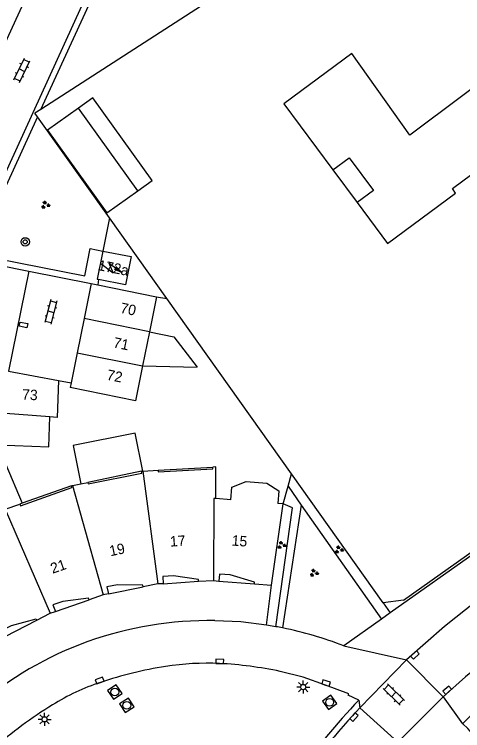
# Model space of a CAD drawing. Extents: x 124000 to 128010, y 398999 to 403000.
# Drawn here: x 126723 to 126766, y 400359.8 to 400428.6 of the extents above; entities that cross this region are included whole.
import ezdxf

# ---------------------------------------------------------------- set-up
doc = ezdxf.new("R2010")
doc.units = 0
for name, color, linetype in [('gg-afsc-erfafscheiding', 7, 'Continuous'), ('gg-afsc-hekwerk', 7, 'Continuous'), ('gg-anno-huisnummerreeks BGT', 7, 'Continuous'), ('gg-bbg-bijgebouw', 7, 'Continuous'), ('gg-bbg-gedigitaliseerde bebouwing', 7, 'Continuous'), ('gg-bbg-hoofdgebouw', 7, 'Continuous'), ('gg-bbg-luifel en loopbrug', 7, 'Continuous'), ('gg-bbg-onder overbouw', 7, 'Continuous'), ('gg-bbg-pand overbouw', 7, 'Continuous'), ('gg-bbg-tussenscheiding', 7, 'Continuous'), ('gg-knt-verharding', 7, 'Continuous'), ('gg-knt-verharding nz', 7, 'Continuous'), ('gt-grn-groengrens', 7, 'Continuous'), ('gt-grn-vlakafsluiter', 7, 'Continuous'), ('gt-grn-weggrens', 7, 'Continuous'), ('gt-symb-boom', 7, 'Continuous'), ('gt-symb-groenvak', 7, 'Continuous'), ('gt-symb-klinker verharding', 7, 'Continuous'), ('gt-symb-kolk', 7, 'Continuous'), ('gt-symb-kolk center center', 7, 'Continuous'), ('gt-symb-lichtmast', 7, 'Continuous'), ('gt-symb-rioolschacht', 7, 'Continuous'), ('gt-symb-trafo symbool', 7, 'Continuous')]:
    doc.layers.add(name, color=color, linetype=linetype)

# ---------------------------------------------------------------- blocks, each defined once
blk = doc.blocks.new('gt0-KOLKCC')
at = {"layer": 'gt-symb-kolk center center'}
blk.add_lwpolyline([(-0.375, 0.2), (0.375, 0.2), (0.375, -0.2), (-0.375, -0.2)], close=True, dxfattribs=at)
blk = doc.blocks.new('gt0-KL1')
at = {"layer": 'gt-symb-klinker verharding'}
for p, q in [((-1.15, 0.3), (1.15, 0.3)), ((-1, -0.3), (-1, 0.3)), ((-0.5, 0.3), (-0.5, 0.45)), ((0, -0.3), (0, 0.3)), ((0.5, 0.3), (0.5, 0.45)), ((1, -0.3), (1, 0.3)), ((-1.15, -0.3), (1.15, -0.3)), ((-0.5, -0.45), (-0.5, -0.3)), ((0.5, -0.45), (0.5, -0.3))]:
    blk.add_line(p, q, dxfattribs=at)
blk = doc.blocks.new('gt0-HSP')
at = {"layer": 'gt-symb-trafo symbool'}
for points in [[(0.771, 0.746), (-0.529, -0.004), (0.471, -0.004), (-0.829, -0.754)], [(-0.217, -0.24), (-0.829, -0.754), (-0.077, -0.48)]]:
    blk.add_lwpolyline(points, dxfattribs=at)
blk = doc.blocks.new('gt0-BOOM')
at = {"layer": 'gt-symb-boom'}
for radius in [0.4, 0.2]:
    blk.add_circle((0, 0), radius, dxfattribs=at)
blk = doc.blocks.new('gt0-GRVAK')
at = {"layer": 'gt-symb-groenvak'}
for p, q in [((-0.11, 0.189), (-0.228, 0.24)), ((-0.182, 0.153), (0.088, 0.153)), ((-0.091, 0.211), (-0.156, 0.322)), ((-0.047, 0.214), (-0.047, 0.393)), ((-0.004, 0.211), (0.061, 0.322)), ((0.015, 0.189), (0.133, 0.24)), ((0.262, -0.052), (0.197, 0.059)), ((0.305, -0.049), (0.305, 0.13)), ((0.349, -0.052), (0.414, 0.059)), ((-0.245, -0.228), (-0.363, -0.177)), ((-0.318, -0.264), (-0.047, -0.264)), ((-0.226, -0.206), (-0.291, -0.095)), ((-0.183, -0.203), (-0.183, -0.024)), ((-0.139, -0.206), (-0.074, -0.095)), ((-0.12, -0.228), (-0.002, -0.177)), ((0.243, -0.074), (0.125, -0.023)), ((0.17, -0.11), (0.441, -0.11)), ((0.368, -0.074), (0.486, -0.023))]:
    blk.add_line(p, q, dxfattribs=at)
blk = doc.blocks.new('gt0-KOLK')
at = {"layer": 'gt-symb-kolk'}
blk.add_lwpolyline([(0, 0), (0.375, 0), (0.375, 0.4), (-0.375, 0.4), (-0.375, 0), (0, 0)], dxfattribs=at)
blk = doc.blocks.new('gt0-LMAST')
at = {"layer": 'gt-symb-lichtmast'}
for p, q in [((-0.182, 0.173), (-0.447, 0.438)), ((-0.005, 0.246), (-0.005, 0.621)), ((0.172, 0.173), (0.437, 0.438)), ((-0.255, -0.004), (-0.63, -0.004)), ((-0.182, -0.181), (-0.447, -0.446)), ((-0.005, -0.254), (-0.005, -0.629)), ((0.437, -0.446), (0.172, -0.181)), ((0.245, -0.004), (0.62, -0.004))]:
    blk.add_line(p, q, dxfattribs=at)
blk.add_circle((-0.005, -0.004), 0.25, dxfattribs=at)
blk = doc.blocks.new('gt0-RS')
at = {"layer": 'gt-symb-rioolschacht'}
blk.add_lwpolyline([(-0.5, -0.5), (0.5, -0.5), (0.5, 0.5), (-0.5, 0.5)], close=True, dxfattribs=at)
blk.add_circle((0, 0), 0.375, dxfattribs=at)

msp = doc.modelspace()

# ---------------------------------------------------------------- linework, layer by layer
at = {"layer": 'gg-afsc-erfafscheiding'}
msp.add_line((126747.179, 400369.965), (126747.647, 400373.804), dxfattribs=at)
at = {"layer": 'gg-afsc-hekwerk'}
for p, q in [((126741.948, 400430.098), (126725.543, 400419.474)), ((126725.543, 400419.474), (126724.967, 400419.101)), ((126725.214, 400418.753), (126724.967, 400419.101)), ((126732.109, 400409.052), (126725.214, 400418.753)), ((126737.619, 400401.301), (126732.109, 400409.052)), ((126736.635, 400401.49), (126737.619, 400401.301)), ((126749.578, 400384.477), (126737.619, 400401.301)), ((126749.256, 400383.294), (126749.578, 400384.477)), ((126758.384, 400372.088), (126749.578, 400384.477)), ((126748.797, 400381.608), (126749.256, 400383.294)), ((126760.327, 400372.363), (126758.384, 400372.088))]:
    msp.add_line(p, q, dxfattribs=at)
msp.add_lwpolyline([(126760.327, 400372.363), (126810.449, 400407.907), (126774.658, 400451.282), (126741.948, 400430.098)], dxfattribs=at)
at = {"layer": 'gg-bbg-bijgebouw'}
for p, q in [((126734.842, 400411.652), (126729.152, 400419.59)), ((126730.375, 400402.758), (126729.697, 400399.406)), ((126730.375, 400402.758), (126730.987, 400402.634)), ((126730.987, 400402.634), (126736.635, 400401.49)), ((126736.635, 400401.49), (126735.952, 400398.122)), ((126729.697, 400399.406), (126729.031, 400396.112)), ((126735.952, 400398.122), (126735.287, 400394.846)), ((126729.031, 400396.112), (126728.445, 400393.212)), ((126722.44, 400394.325), (126727.225, 400393.438)), ((126728.445, 400393.212), (126728.354, 400392.76))]:
    msp.add_line(p, q, dxfattribs=at)
for points in [[(126729.152, 400419.59), (126726.187, 400417.464), (126731.877, 400409.527), (126734.842, 400411.652)], [(126735.287, 400394.846), (126734.608, 400391.499), (126728.354, 400392.76)], [(126727.225, 400393.438), (126727.089, 400389.906), (126726.414, 400389.957)], [(126726.414, 400389.957), (126720.427, 400390.413), (126720.449, 400390.826)]]:
    msp.add_lwpolyline(points, dxfattribs=at)
at = {"layer": 'gg-bbg-gedigitaliseerde bebouwing'}
for p, q in [((126743.772, 400382.004), (126742.307, 400382.119)), ((126748.797, 400381.608), (126748.264, 400381.65))]:
    msp.add_line(p, q, dxfattribs=at)
msp.add_lwpolyline([(126743.772, 400382.004), (126743.866, 400383.2), (126745.233, 400383.734), (126747.227, 400383.577), (126748.358, 400382.846), (126748.264, 400381.65)], dxfattribs=at)
at = {"layer": 'gg-bbg-hoofdgebouw'}
for p, q in [((126748.849, 400419.991), (126753.543, 400413.661)), ((126735.2, 400384.731), (126735.31, 400384.738)), ((126735.31, 400384.738), (126736.78, 400384.827)), ((126728.477, 400383.342), (126728.585, 400383.364)), ((126728.585, 400383.364), (126729.387, 400383.528)), ((126729.387, 400383.528), (126730.057, 400383.666)), ((126722.108, 400381.081), (126723.525, 400381.572)), ((126747.647, 400373.804), (126748.797, 400381.608)), ((126740.659, 400374.166), (126742.091, 400374.229)), ((126742.091, 400374.229), (126742.616, 400374.188)), ((126736.745, 400373.918), (126735.345, 400373.641)), ((126737.274, 400373.938), (126736.745, 400373.918)), ((126746.02, 400373.922), (126747.647, 400373.804)), ((126731.499, 400372.854), (126730.156, 400372.391)), ((126732.017, 400372.956), (126731.499, 400372.854)), ((126725.156, 400370.428), (126726.42, 400371.093)), ((126726.42, 400371.093), (126726.927, 400371.274))]:
    msp.add_line(p, q, dxfattribs=at)
for points in [[(126755.872, 400410.52), (126758.779, 400406.6), (126765.313, 400411.437), (126765.02, 400411.882), (126774.902, 400419.215), (126770.964, 400424.517), (126760.94, 400417.01), (126755.372, 400424.828), (126748.849, 400419.991)], [(126753.543, 400413.661), (126755.119, 400414.827), (126757.447, 400411.687), (126755.872, 400410.52)], [(126731.483, 400405.866), (126730.951, 400403.159), (126731.074, 400403.135)], [(126731.483, 400405.866), (126734.196, 400405.333), (126733.663, 400402.625), (126731.074, 400403.135)], [(126742.307, 400382.119), (126742.31, 400385.149), (126742.022, 400385.133)]]:
    msp.add_lwpolyline(points, dxfattribs=at)
at = {"layer": 'gg-bbg-luifel en loopbrug'}
for p, q in [((126753.543, 400413.661), (126755.872, 400410.52)), ((126735.287, 400394.846), (126740.52, 400394.74))]:
    msp.add_line(p, q, dxfattribs=at)
for points in [[(126734.842, 400411.652), (126736.213, 400412.634), (126730.523, 400420.573), (126729.152, 400419.59)], [(126735.952, 400398.122), (126738.29, 400397.648), (126740.52, 400394.74)], [(126719.752, 400387.334), (126726.299, 400387.074), (126726.414, 400389.957)], [(126735.31, 400384.738), (126734.571, 400388.392), (126728.646, 400387.195), (126729.387, 400383.528)], [(126722.108, 400381.081), (126720.567, 400384.687), (126722.171, 400385.372), (126723.759, 400381.656)]]:
    msp.add_lwpolyline(points, dxfattribs=at)
at = {"layer": 'gg-bbg-onder overbouw'}
for points in [[(126730.057, 400383.666), (126730.089, 400383.509), (126735.233, 400384.561), (126735.2, 400384.731)], [(126736.78, 400384.827), (126736.79, 400384.667), (126742.028, 400384.971), (126742.022, 400385.133)], [(126723.525, 400381.572), (126723.577, 400381.421), (126728.523, 400383.176), (126728.477, 400383.342)], [(126746.02, 400373.922), (126746.032, 400374.082), (126743.709, 400374.798), (126742.669, 400374.866), (126742.616, 400374.188)], [(126740.659, 400374.166), (126740.652, 400374.326), (126738.255, 400374.686), (126737.227, 400374.629), (126737.274, 400373.938)], [(126735.345, 400373.641), (126735.314, 400373.798), (126732.876, 400373.835), (126731.88, 400373.627), (126732.017, 400372.956)], [(126730.156, 400372.391), (126730.104, 400372.542), (126727.661, 400372.236), (126726.698, 400371.914), (126726.927, 400371.274)], [(126722.129, 400368.855), (126721.82, 400369.461), (126722.73, 400369.935), (126725.077, 400370.577), (126725.156, 400370.428)]]:
    msp.add_lwpolyline(points, dxfattribs=at)
at = {"layer": 'gg-bbg-pand overbouw'}
for p, q in [((126735.2, 400384.731), (126730.057, 400383.666)), ((126736.78, 400384.827), (126742.022, 400385.133)), ((126728.477, 400383.342), (126723.759, 400381.656)), ((126723.759, 400381.656), (126723.525, 400381.572)), ((126742.616, 400374.188), (126746.02, 400373.922)), ((126732.017, 400372.956), (126735.345, 400373.641)), ((126737.274, 400373.938), (126740.659, 400374.166)), ((126726.927, 400371.274), (126730.156, 400372.391)), ((126722.129, 400368.855), (126725.156, 400370.428))]:
    msp.add_line(p, q, dxfattribs=at)
at = {"layer": 'gg-bbg-tussenscheiding'}
for p, q in [((126735.952, 400398.122), (126729.697, 400399.406)), ((126729.031, 400396.112), (126735.287, 400394.846)), ((126735.31, 400384.738), (126736.745, 400373.918)), ((126728.585, 400383.364), (126731.499, 400372.854)), ((126722.108, 400381.081), (126726.42, 400371.093))]:
    msp.add_line(p, q, dxfattribs=at)
msp.add_lwpolyline([(126742.307, 400382.119), (126742.138, 400382.132), (126742.091, 400374.229)], dxfattribs=at)
at = {"layer": 'gg-knt-verharding'}
for p, q in [((126808.27, 400406.121), (126759.058, 400371.14)), ((126718.045, 400405.217), (126724.382, 400403.953)), ((126731.074, 400403.135), (126730.987, 400402.634)), ((126727.225, 400393.438), (126728.445, 400393.212)), ((126759.058, 400371.14), (126758.205, 400370.534)), ((126758.205, 400370.534), (126754.606, 400367.975)), ((126748.087, 400369.812), (126747.179, 400369.965)), ((126764.128, 400363.084), (126760.629, 400366.64)), ((126766.001, 400360.498), (126768.729, 400363.209)), ((126755.421, 400361.262), (126756.138, 400362.037)), ((126756.138, 400362.037), (126759.797, 400358.732))]:
    msp.add_line(p, q, dxfattribs=at)
for points in [[(126725.543, 400419.474), (126734.936, 400439.946), (126741.744, 400430.385)], [(126715.34, 400411.039), (126720.107, 400408.917), (126732.489, 400436.036), (126727.785, 400438.241)], [(126725.214, 400418.753), (126719.171, 400405.58), (126729.755, 400403.479), (126730.276, 400406.106), (126731.483, 400405.866)], [(126767.366, 400372.295), (126764.262, 400369.843), (126760.629, 400366.64)], [(126747.179, 400369.965), (126744.715, 400370.262), (126742.237, 400370.388)], [(126772.175, 400369.604), (126768.65, 400366.907), (126766.287, 400364.982), (126764.128, 400363.084)], [(126756.026, 400362.77), (126755.03, 400363.243), (126755.081, 400363.355), (126752.845, 400364.211), (126750.695, 400364.95), (126748.493, 400365.515)]]:
    msp.add_lwpolyline(points, dxfattribs=at)
for centre, radius, start, end in [((126741.649, 400335.885), 34.509, 89.023, 109.64699), ((126741.986, 400336.285), 34.077, 78.58121, 79.68721), ((126741.696, 400334.637), 35.751, 68.83113, 78.64771), ((126742.288, 400334.946), 35.609, 110.10735, 130.10873), ((126743.31, 400328.511), 37.925, 98.80998, 108.54573), ((126741.529, 400340.215), 26.086, 87.45077, 98.88197), ((126740.777, 400329.177), 37.149, 78.01133, 87.04905), ((126738.345, 400343.389), 22.241, 108.61198, 121.6709), ((126815.205, 400307.716), 80.827, 137.06816, 150.32678), ((126750.106, 400324.616), 44.393, 121.868, 131.08115), ((126814.229, 400308.133), 79.253, 137.90457, 153.3139), ((126743.187, 400336.861), 32.852, 27.1707, 46.01511)]:
    msp.add_arc(centre, radius, start, end, dxfattribs=at)
at = {"layer": 'gg-knt-verharding nz'}
msp.add_line((126724.382, 400403.953), (126722.44, 400394.325), dxfattribs=at)
msp.add_lwpolyline([(126727.785, 400438.241), (126716.017, 400412.597), (126715.34, 400411.039)], dxfattribs=at)
at = {"layer": 'gt-grn-groengrens'}
for p, q in [((126732.109, 400409.052), (126731.483, 400405.866)), ((126749.256, 400383.294), (126750.521, 400381.491)), ((126750.521, 400381.491), (126748.733, 400369.688)), ((126750.521, 400381.491), (126758.205, 400370.534)), ((126758.384, 400372.088), (126759.058, 400371.14))]:
    msp.add_line(p, q, dxfattribs=at)
msp.add_lwpolyline([(126748.087, 400369.812), (126749.69, 400381.22), (126748.797, 400381.608)], dxfattribs=at)
at = {"layer": 'gt-grn-vlakafsluiter'}
msp.add_line((126724.382, 400403.953), (126730.375, 400402.758), dxfattribs=at)
at = {"layer": 'gt-grn-weggrens'}
for p, q in [((126754.606, 400367.975), (126760.629, 400366.64)), ((126756.138, 400362.037), (126760.629, 400366.64)), ((126756.026, 400362.77), (126756.138, 400362.037)), ((126764.128, 400363.084), (126759.797, 400358.732)), ((126764.128, 400363.084), (126766.001, 400360.498))]:
    msp.add_line(p, q, dxfattribs=at)

# ---------------------------------------------------------------- block references
at = {"layer": 'gt-symb-boom'}
msp.add_blockref('gt0-BOOM', (126724.034, 400406.756), dxfattribs=at)
at = {"layer": 'gt-symb-groenvak'}
for p in [(126725.97, 400410.292), (126748.622, 400377.636), (126754.137, 400377.203), (126751.739, 400374.969)]:
    msp.add_blockref('gt0-GRVAK', p, dxfattribs=at)
at = {"layer": 'gt-symb-klinker verharding'}
for p, rotation in [((126723.722, 400423.221), 64.20397350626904), ((126726.496, 400400.042), -104.59195620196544), ((126759.397, 400363.304), -44.108624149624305)]:
    msp.add_blockref('gt0-KL1', p, dxfattribs=dict(at, rotation=rotation))
at = {"layer": 'gt-symb-kolk'}
for p, rotation in [((126761.283, 400367.24), -137.4719559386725), ((126742.689, 400366.276), -1.8346729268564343), ((126731.247, 400364.467), 20.120165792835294), ((126752.845, 400364.211), -16.677293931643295), ((126764.654, 400363.552), 41.229049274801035), ((126755.421, 400361.263), -132.04255015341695)]:
    msp.add_blockref('gt0-KOLK', p, dxfattribs=dict(at, rotation=rotation))
at = {"layer": 'gt-symb-kolk center center', "rotation": -11.534620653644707}
msp.add_blockref('gt0-KOLKCC', (126723.874, 400398.781), dxfattribs=at)
at = {"layer": 'gt-symb-lichtmast'}
for p in [(126750.709, 400364.019), (126725.896, 400360.919)]:
    msp.add_blockref('gt0-LMAST', p, dxfattribs=at)
at = {"layer": 'gt-symb-rioolschacht'}
for p, rotation in [((126732.635, 400363.537), -146.4211862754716), ((126753.242, 400362.552), -54.115886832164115), ((126733.787, 400362.257), -57.454106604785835)]:
    msp.add_blockref('gt0-RS', p, dxfattribs=dict(at, rotation=rotation))
at = {"layer": 'gt-symb-trafo symbool', "rotation": 112.9503630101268}
msp.add_blockref('gt0-HSP', (126732.273, 400404.269), dxfattribs=at)

# ---------------------------------------------------------------- texts
at = {"layer": 'gg-anno-huisnummerreeks BGT'}
for s, rotation, p in [('172a', 348.9, (126730.952, 400404.054)), ('70', 348.6, (126733.096, 400399.953)), ('71', 348.6, (126732.424, 400396.63)), ('72', 348.6, (126731.798, 400393.534)), ('73', 357, (126723.719, 400391.619)), ('17', 3.9, (126737.957, 400377.491)), ('15', 355.5, (126743.816, 400377.606)), ('19', 11.6, (126732.215, 400376.57)), ('21', 19.1, (126726.663, 400374.886))]:
    msp.add_text(s, height=1, rotation=rotation, dxfattribs=at).set_placement(p)

doc.saveas('drawing.dxf')
